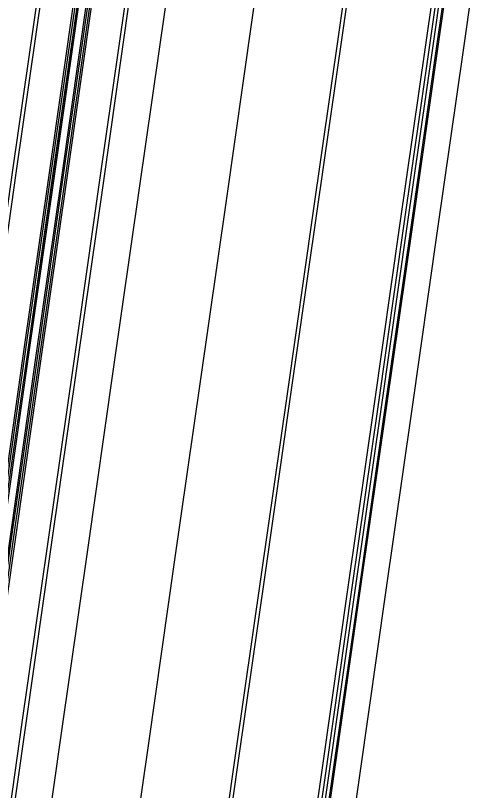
# Model space of a CAD drawing. Extents: x 1797478 to 1808916, y 246529 to 250952.
# Drawn here: x 1797879.1 to 1797943.4, y 249035.4 to 249141.5 of the extents above; entities that cross this region are included whole.
import ezdxf

# ---------------------------------------------------------------- set-up
doc = ezdxf.new("R2010")
doc.units = 0
for name, color, linetype in [('1', 7, 'Continuous'), ('DRAINAGE', 7, 'Continuous'), ('EDPV-LINE', 7, 'Continuous'), ('SHDR-UPAV', 7, 'Continuous')]:
    doc.layers.add(name, color=color, linetype=linetype)

msp = doc.modelspace()

# ---------------------------------------------------------------- linework, layer by layer
for points in [[(1797832.77, 248798.57), (1797836.31, 248823.32), (1797839.84, 248848.07), (1797843.38, 248872.82), (1797844.69, 248881.99), (1797844.69, 248881.99), (1797846.92, 248897.57), (1797850.45, 248922.31), (1797853.99, 248947.06), (1797857.53, 248971.81), (1797861.06, 248996.56), (1797864.6, 249021.31), (1797868.13, 249046.06), (1797871.67, 249070.81), (1797875.21, 249095.55), (1797878.74, 249120.3), (1797882.28, 249145.05), (1797885.81, 249169.8), (1797889.35, 249194.55), (1797892.89, 249219.3), (1797896.42, 249244.05), (1797899.96, 249268.8)], [(1797833.29, 248798.5), (1797836.82, 248823.25), (1797840.36, 248847.99), (1797843.9, 248872.74), (1797845.21, 248881.92), (1797845.21, 248881.92), (1797847.43, 248897.49), (1797850.97, 248922.24), (1797854.5, 248946.99), (1797858.04, 248971.74), (1797861.58, 248996.49), (1797865.11, 249021.24), (1797868.65, 249045.98), (1797872.19, 249070.73), (1797875.72, 249095.48), (1797879.26, 249120.23), (1797882.79, 249144.98), (1797886.33, 249169.73), (1797889.87, 249194.48), (1797893.4, 249219.22), (1797896.94, 249243.97), (1797900.47, 249268.72)], [(1797841.51, 248822.58), (1797845.04, 248847.33), (1797848.58, 248872.07), (1797849.89, 248881.25), (1797849.89, 248881.25), (1797852.11, 248896.82), (1797855.65, 248921.57), (1797859.19, 248946.32), (1797862.72, 248971.07), (1797866.26, 248995.82), (1797869.79, 249020.57), (1797873.33, 249045.31), (1797876.87, 249070.06), (1797880.4, 249094.81), (1797883.94, 249119.56), (1797887.48, 249144.31), (1797891.01, 249169.06), (1797894.55, 249193.81), (1797898.08, 249218.56), (1797901.62, 249243.3), (1797905.16, 249268.05)], [(1797841.79, 248822.54), (1797845.33, 248847.28), (1797848.87, 248872.03), (1797850.18, 248881.21), (1797850.18, 248881.21), (1797852.4, 248896.78), (1797855.94, 248921.53), (1797859.48, 248946.28), (1797863.01, 248971.03), (1797866.55, 248995.78), (1797870.08, 249020.53), (1797873.62, 249045.27), (1797877.16, 249070.02), (1797880.69, 249094.77), (1797884.23, 249119.52), (1797887.76, 249144.27), (1797891.3, 249169.02), (1797894.84, 249193.77), (1797898.37, 249218.51), (1797901.91, 249243.26), (1797905.45, 249268.01)], [(1797841.8, 248822.53), (1797845.34, 248847.28), (1797848.87, 248872.03), (1797850.19, 248881.2), (1797850.19, 248881.21), (1797852.41, 248896.78), (1797855.95, 248921.53), (1797859.48, 248946.28), (1797863.02, 248971.03), (1797866.56, 248995.78), (1797870.09, 249020.52), (1797873.63, 249045.27), (1797877.16, 249070.02), (1797880.7, 249094.77), (1797884.24, 249119.52), (1797887.77, 249144.27), (1797891.31, 249169.02), (1797894.84, 249193.76), (1797898.38, 249218.51), (1797901.92, 249243.26), (1797905.45, 249268.01)], [(1797842, 248822.51), (1797845.54, 248847.26), (1797849.07, 248872), (1797850.38, 248881.18), (1797850.38, 248881.18), (1797852.61, 248896.75), (1797856.15, 248921.5), (1797859.68, 248946.25), (1797863.22, 248971), (1797866.75, 248995.75), (1797870.29, 249020.5), (1797873.83, 249045.24), (1797877.36, 249069.99), (1797880.9, 249094.74), (1797884.43, 249119.49), (1797887.97, 249144.24), (1797891.51, 249168.99), (1797895.04, 249193.74), (1797898.58, 249218.48), (1797902.12, 249243.23), (1797905.65, 249267.98)], [(1797842.99, 248822.36), (1797846.53, 248847.11), (1797850.06, 248871.86), (1797851.37, 248881.04), (1797851.37, 248881.04), (1797853.6, 248896.61), (1797857.14, 248921.36), (1797860.67, 248946.11), (1797864.21, 248970.86), (1797867.74, 248995.61), (1797871.28, 249020.35), (1797874.82, 249045.1), (1797878.35, 249069.85), (1797881.89, 249094.6), (1797885.42, 249119.35), (1797888.96, 249144.1), (1797892.5, 249168.85), (1797896.03, 249193.59), (1797899.57, 249218.34), (1797903.11, 249243.09), (1797906.64, 249267.84)], [(1797843.19, 248822.34), (1797846.72, 248847.09), (1797850.26, 248871.83), (1797851.57, 248881.01), (1797851.57, 248881.01), (1797853.8, 248896.58), (1797857.33, 248921.33), (1797860.87, 248946.08), (1797864.41, 248970.83), (1797867.94, 248995.58), (1797871.48, 249020.33), (1797875.01, 249045.07), (1797878.55, 249069.82), (1797882.09, 249094.57), (1797885.62, 249119.32), (1797889.16, 249144.07), (1797892.69, 249168.82), (1797896.23, 249193.57), (1797899.77, 249218.31), (1797903.3, 249243.06), (1797906.84, 249267.81)], [(1797845.13, 248822.06), (1797847.85, 248846.92), (1797850.56, 248871.79), (1797851.58, 248881.01), (1797851.58, 248881.01), (1797853.81, 248896.58), (1797857.34, 248921.33), (1797860.88, 248946.08), (1797864.41, 248970.83), (1797867.95, 248995.58), (1797871.49, 249020.32), (1797875.02, 249045.07), (1797878.56, 249069.82), (1797882.09, 249094.57), (1797885.63, 249119.32), (1797889.17, 249144.07), (1797892.7, 249168.82), (1797896.24, 249193.57), (1797899.78, 249218.31), (1797903.31, 249243.06), (1797906.85, 249267.81)], [(1797843.49, 248822.29), (1797847.02, 248847.04), (1797850.56, 248871.79), (1797851.87, 248880.96), (1797851.87, 248880.97), (1797854.09, 248896.54), (1797857.63, 248921.29), (1797861.17, 248946.04), (1797864.7, 248970.79), (1797868.24, 248995.53), (1797871.77, 249020.28), (1797875.31, 249045.03), (1797878.85, 249069.78), (1797882.38, 249094.53), (1797885.92, 249119.28), (1797889.46, 249144.03), (1797892.99, 249168.78), (1797896.53, 249193.52), (1797900.06, 249218.27), (1797903.6, 249243.02), (1797907.14, 249267.77)], [(1797850.1, 248821.35), (1797852.82, 248846.21), (1797855.53, 248871.08), (1797856.55, 248880.3), (1797856.55, 248880.3), (1797858.78, 248895.87), (1797862.31, 248920.62), (1797865.85, 248945.37), (1797869.38, 248970.12), (1797872.92, 248994.87), (1797876.46, 249019.61), (1797879.99, 249044.36), (1797883.53, 249069.11), (1797887.06, 249093.86), (1797890.6, 249118.61), (1797894.14, 249143.36), (1797897.67, 249168.11), (1797901.21, 249192.85), (1797904.75, 249217.6), (1797908.28, 249242.35), (1797911.82, 249267.1)], [(1797850.62, 248821.27), (1797853.33, 248846.14), (1797856.05, 248871.01), (1797857.07, 248880.22), (1797857.07, 248880.23), (1797859.29, 248895.8), (1797862.83, 248920.55), (1797866.36, 248945.29), (1797869.9, 248970.04), (1797873.44, 248994.79), (1797876.97, 249019.54), (1797880.51, 249044.29), (1797884.04, 249069.04), (1797887.58, 249093.79), (1797891.12, 249118.54), (1797894.65, 249143.28), (1797898.19, 249168.03), (1797901.73, 249192.78), (1797905.26, 249217.53), (1797908.8, 249242.28), (1797912.33, 249267.03)], [(1797855.57, 248820.57), (1797858.28, 248845.43), (1797860.99, 248870.3), (1797862.02, 248879.51), (1797862.02, 248879.52), (1797864.24, 248895.09), (1797867.78, 248919.84), (1797871.31, 248944.59), (1797874.85, 248969.34), (1797878.39, 248994.08), (1797881.92, 249018.83), (1797885.46, 249043.58), (1797888.99, 249068.33), (1797892.53, 249093.08), (1797896.07, 249117.83), (1797899.6, 249142.58), (1797903.14, 249167.33), (1797906.67, 249192.07), (1797910.21, 249216.82), (1797913.75, 249241.57), (1797917.28, 249266.32)], [(1797855.57, 248820.57), (1797858.28, 248845.43), (1797860.99, 248870.3), (1797862.02, 248879.51), (1797862.02, 248879.52), (1797864.24, 248895.09), (1797867.78, 248919.84), (1797871.31, 248944.59), (1797874.85, 248969.34), (1797878.39, 248994.08), (1797881.92, 249018.83), (1797885.46, 249043.58), (1797888.99, 249068.33), (1797892.53, 249093.08), (1797896.07, 249117.83), (1797899.6, 249142.58), (1797903.14, 249167.33), (1797906.67, 249192.07), (1797910.21, 249216.82), (1797913.75, 249241.57), (1797917.28, 249266.32)], [(1797855.57, 248820.57), (1797858.28, 248845.43), (1797860.99, 248870.3), (1797862.02, 248879.51), (1797862.02, 248879.52), (1797864.24, 248895.09), (1797867.78, 248919.84), (1797871.31, 248944.59), (1797874.85, 248969.34), (1797878.39, 248994.08), (1797881.92, 249018.83), (1797885.46, 249043.58), (1797888.99, 249068.33), (1797892.53, 249093.08), (1797896.07, 249117.83), (1797899.6, 249142.58), (1797903.14, 249167.33), (1797906.67, 249192.07), (1797910.21, 249216.82), (1797913.75, 249241.57), (1797917.28, 249266.32)], [(1797855.57, 248820.57), (1797858.28, 248845.43), (1797860.99, 248870.3), (1797862.02, 248879.51), (1797862.02, 248879.52), (1797864.24, 248895.09), (1797867.78, 248919.84), (1797871.31, 248944.59), (1797874.85, 248969.34), (1797878.39, 248994.08), (1797881.92, 249018.83), (1797885.46, 249043.58), (1797888.99, 249068.33), (1797892.53, 249093.08), (1797896.07, 249117.83), (1797899.6, 249142.58), (1797903.14, 249167.33), (1797906.67, 249192.07), (1797910.21, 249216.82), (1797913.75, 249241.57), (1797917.28, 249266.32)], [(1797855.57, 248820.57), (1797858.28, 248845.43), (1797860.99, 248870.3), (1797862.02, 248879.51), (1797862.02, 248879.52), (1797864.24, 248895.09), (1797867.78, 248919.84), (1797871.31, 248944.59), (1797874.85, 248969.34), (1797878.39, 248994.08), (1797881.92, 249018.83), (1797885.46, 249043.58), (1797888.99, 249068.33), (1797892.53, 249093.08), (1797896.07, 249117.83), (1797899.6, 249142.58), (1797903.14, 249167.33), (1797906.67, 249192.07), (1797910.21, 249216.82), (1797913.75, 249241.57), (1797917.28, 249266.32)], [(1797867.46, 248818.87), (1797870.17, 248843.74), (1797872.88, 248868.6), (1797873.65, 248877.85), (1797873.65, 248877.86), (1797876.12, 248893.39), (1797879.66, 248918.14), (1797883.19, 248942.89), (1797886.73, 248967.64), (1797890.26, 248992.39), (1797893.8, 249017.14), (1797897.34, 249041.88), (1797900.87, 249066.63), (1797904.41, 249091.38), (1797907.95, 249116.13), (1797911.48, 249140.88), (1797915.02, 249165.63), (1797918.55, 249190.38), (1797922.09, 249215.13), (1797925.63, 249239.87), (1797929.16, 249264.62)], [(1797867.46, 248818.87), (1797870.17, 248843.74), (1797872.88, 248868.6), (1797873.65, 248877.85), (1797873.65, 248877.86), (1797876.12, 248893.39), (1797879.66, 248918.14), (1797883.19, 248942.89), (1797886.73, 248967.64), (1797890.26, 248992.39), (1797893.8, 249017.14), (1797897.34, 249041.88), (1797900.87, 249066.63), (1797904.41, 249091.38), (1797907.95, 249116.13), (1797911.48, 249140.88), (1797915.02, 249165.63), (1797918.55, 249190.38), (1797922.09, 249215.13), (1797925.63, 249239.87), (1797929.16, 249264.62)], [(1797867.46, 248818.87), (1797870.17, 248843.74), (1797872.88, 248868.6), (1797873.65, 248877.85), (1797873.65, 248877.86), (1797876.12, 248893.39), (1797879.66, 248918.14), (1797883.19, 248942.89), (1797886.73, 248967.64), (1797890.26, 248992.39), (1797893.8, 249017.14), (1797897.34, 249041.88), (1797900.87, 249066.63), (1797904.41, 249091.38), (1797907.95, 249116.13), (1797911.48, 249140.88), (1797915.02, 249165.63), (1797918.55, 249190.38), (1797922.09, 249215.13), (1797925.63, 249239.87), (1797929.16, 249264.62)], [(1797867.46, 248818.87), (1797870.17, 248843.74), (1797872.88, 248868.6), (1797873.65, 248877.85), (1797873.65, 248877.86), (1797876.12, 248893.39), (1797879.66, 248918.14), (1797883.19, 248942.89), (1797886.73, 248967.64), (1797890.26, 248992.39), (1797893.8, 249017.14), (1797897.34, 249041.88), (1797900.87, 249066.63), (1797904.41, 249091.38), (1797907.95, 249116.13), (1797911.48, 249140.88), (1797915.02, 249165.63), (1797918.55, 249190.38), (1797922.09, 249215.13), (1797925.63, 249239.87), (1797929.16, 249264.62)], [(1797880.27, 248817.04), (1797882.61, 248841.96), (1797884.94, 248866.88), (1797885.8, 248876.12), (1797885.8, 248876.12), (1797888, 248891.7), (1797891.54, 248916.44), (1797895.07, 248941.19), (1797898.61, 248965.94), (1797902.14, 248990.69), (1797905.68, 249015.44), (1797909.22, 249040.19), (1797912.75, 249064.94), (1797916.29, 249089.68), (1797919.83, 249114.43), (1797923.36, 249139.18), (1797926.9, 249163.93), (1797930.43, 249188.68), (1797933.97, 249213.43), (1797937.51, 249238.18), (1797941.04, 249262.93)], [(1797880.27, 248817.04), (1797882.61, 248841.96), (1797884.94, 248866.88), (1797885.8, 248876.12), (1797885.8, 248876.12), (1797888, 248891.7), (1797891.54, 248916.44), (1797895.07, 248941.19), (1797898.61, 248965.94), (1797902.14, 248990.69), (1797905.68, 249015.44), (1797909.22, 249040.19), (1797912.75, 249064.94), (1797916.29, 249089.68), (1797919.83, 249114.43), (1797923.36, 249139.18), (1797926.9, 249163.93), (1797930.43, 249188.68), (1797933.97, 249213.43), (1797937.51, 249238.18), (1797941.04, 249262.93)], [(1797880.27, 248817.04), (1797882.61, 248841.96), (1797884.94, 248866.88), (1797885.8, 248876.12), (1797885.8, 248876.12), (1797888, 248891.7), (1797891.54, 248916.44), (1797895.07, 248941.19), (1797898.61, 248965.94), (1797902.14, 248990.69), (1797905.68, 249015.44), (1797909.22, 249040.19), (1797912.75, 249064.94), (1797916.29, 249089.68), (1797919.83, 249114.43), (1797923.36, 249139.18), (1797926.9, 249163.93), (1797930.43, 249188.68), (1797933.97, 249213.43), (1797937.51, 249238.18), (1797941.04, 249262.93)], [(1797880.27, 248817.04), (1797882.61, 248841.96), (1797884.94, 248866.88), (1797885.8, 248876.12), (1797885.8, 248876.12), (1797888, 248891.7), (1797891.54, 248916.44), (1797895.07, 248941.19), (1797898.61, 248965.94), (1797902.14, 248990.69), (1797905.68, 249015.44), (1797909.22, 249040.19), (1797912.75, 249064.94), (1797916.29, 249089.68), (1797919.83, 249114.43), (1797923.36, 249139.18), (1797926.9, 249163.93), (1797930.43, 249188.68), (1797933.97, 249213.43), (1797937.51, 249238.18), (1797941.04, 249262.93)], [(1797880.78, 248816.97), (1797883.11, 248841.89), (1797885.44, 248866.81), (1797886.31, 248876.04), (1797886.31, 248876.05), (1797888.51, 248891.62), (1797892.04, 248916.37), (1797895.58, 248941.12), (1797899.11, 248965.87), (1797902.65, 248990.62), (1797906.19, 249015.37), (1797909.72, 249040.12), (1797913.26, 249064.86), (1797916.79, 249089.61), (1797920.33, 249114.36), (1797923.87, 249139.11), (1797927.4, 249163.86), (1797930.94, 249188.61), (1797934.48, 249213.36), (1797938.01, 249238.1), (1797941.55, 249262.85)], [(1797892.69, 248815.26), (1797895.02, 248840.18), (1797897.35, 248865.11), (1797898.21, 248874.34), (1797898.21, 248874.35), (1797900.41, 248889.92), (1797903.95, 248914.67), (1797907.48, 248939.42), (1797911.02, 248964.17), (1797914.56, 248988.92), (1797918.09, 249013.67), (1797921.63, 249038.41), (1797925.16, 249063.16), (1797928.7, 249087.91), (1797932.24, 249112.66), (1797935.77, 249137.41), (1797939.31, 249162.16), (1797942.85, 249186.91), (1797946.38, 249211.65), (1797949.92, 249236.4), (1797953.45, 249261.15)], [(1797893.14, 248815.2), (1797895.48, 248840.12), (1797897.81, 248865.04), (1797898.67, 248874.28), (1797898.67, 248874.28), (1797900.87, 248889.86), (1797904.41, 248914.61), (1797907.94, 248939.35), (1797911.48, 248964.1), (1797915.01, 248988.85), (1797918.55, 249013.6), (1797922.09, 249038.35), (1797925.62, 249063.1), (1797929.16, 249087.85), (1797932.69, 249112.59), (1797936.23, 249137.34), (1797939.77, 249162.09), (1797943.3, 249186.84), (1797946.84, 249211.59), (1797950.38, 249236.34), (1797953.91, 249261.09)], [(1797893.66, 248815.13), (1797895.99, 248840.05), (1797898.32, 248864.97), (1797899.19, 248874.2), (1797899.19, 248874.21), (1797901.38, 248889.78), (1797904.92, 248914.53), (1797908.46, 248939.28), (1797911.99, 248964.03), (1797915.53, 248988.78), (1797919.07, 249013.53), (1797922.6, 249038.28), (1797926.14, 249063.02), (1797929.67, 249087.77), (1797933.21, 249112.52), (1797936.75, 249137.27), (1797940.28, 249162.02), (1797943.82, 249186.77), (1797947.35, 249211.52), (1797950.89, 249236.26), (1797954.43, 249261.01)]]:
    msp.add_lwpolyline(points)
at = {"layer": '1'}
msp.add_lwpolyline([(1797867.46, 248818.87), (1797870.17, 248843.74), (1797872.88, 248868.6), (1797873.65, 248877.85), (1797873.65, 248877.86), (1797876.12, 248893.39), (1797879.66, 248918.14), (1797883.19, 248942.89), (1797886.73, 248967.64), (1797890.26, 248992.39), (1797893.8, 249017.14), (1797897.34, 249041.88), (1797900.87, 249066.63), (1797904.41, 249091.38), (1797907.95, 249116.13), (1797911.48, 249140.88), (1797915.02, 249165.63), (1797918.55, 249190.38), (1797922.09, 249215.13), (1797925.63, 249239.87), (1797929.16, 249264.62)], dxfattribs=at)
at = {"layer": 'DRAINAGE'}
for points in [[(1797841.51, 248822.58), (1797845.04, 248847.33), (1797848.58, 248872.07), (1797849.89, 248881.25), (1797849.89, 248881.25), (1797852.11, 248896.82), (1797855.65, 248921.57), (1797859.19, 248946.32), (1797862.72, 248971.07), (1797866.26, 248995.82), (1797869.79, 249020.57), (1797873.33, 249045.31), (1797876.87, 249070.06), (1797880.4, 249094.81), (1797883.94, 249119.56), (1797887.48, 249144.31), (1797891.01, 249169.06), (1797894.55, 249193.81), (1797898.08, 249218.56), (1797901.62, 249243.3), (1797905.16, 249268.05)], [(1797843.49, 248822.29), (1797847.02, 248847.04), (1797850.56, 248871.79), (1797851.87, 248880.96), (1797851.87, 248880.97), (1797854.09, 248896.54), (1797857.63, 248921.29), (1797861.17, 248946.04), (1797864.7, 248970.79), (1797868.24, 248995.53), (1797871.77, 249020.28), (1797875.31, 249045.03), (1797878.85, 249069.78), (1797882.38, 249094.53), (1797885.92, 249119.28), (1797889.46, 249144.03), (1797892.99, 249168.78), (1797896.53, 249193.52), (1797900.06, 249218.27), (1797903.6, 249243.02), (1797907.14, 249267.77)]]:
    msp.add_lwpolyline(points, dxfattribs=at)
at = {"layer": 'EDPV-LINE'}
for points in [[(1797841.51, 248822.58), (1797845.04, 248847.33), (1797848.58, 248872.07), (1797849.89, 248881.25), (1797849.89, 248881.25), (1797852.11, 248896.82), (1797855.65, 248921.57), (1797859.19, 248946.32), (1797862.72, 248971.07), (1797866.26, 248995.82), (1797869.79, 249020.57), (1797873.33, 249045.31), (1797876.87, 249070.06), (1797880.4, 249094.81), (1797883.94, 249119.56), (1797887.48, 249144.31), (1797891.01, 249169.06), (1797894.55, 249193.81), (1797898.08, 249218.56), (1797901.62, 249243.3), (1797905.16, 249268.05)], [(1797843.49, 248822.29), (1797847.02, 248847.04), (1797850.56, 248871.79), (1797851.87, 248880.96), (1797851.87, 248880.97), (1797854.09, 248896.54), (1797857.63, 248921.29), (1797861.17, 248946.04), (1797864.7, 248970.79), (1797868.24, 248995.53), (1797871.77, 249020.28), (1797875.31, 249045.03), (1797878.85, 249069.78), (1797882.38, 249094.53), (1797885.92, 249119.28), (1797889.46, 249144.03), (1797892.99, 249168.78), (1797896.53, 249193.52), (1797900.06, 249218.27), (1797903.6, 249243.02), (1797907.14, 249267.77)], [(1797855.57, 248820.57), (1797858.28, 248845.43), (1797860.99, 248870.3), (1797862.02, 248879.51), (1797862.02, 248879.52), (1797864.24, 248895.09), (1797867.78, 248919.84), (1797871.31, 248944.59), (1797874.85, 248969.34), (1797878.39, 248994.08), (1797881.92, 249018.83), (1797885.46, 249043.58), (1797888.99, 249068.33), (1797892.53, 249093.08), (1797896.07, 249117.83), (1797899.6, 249142.58), (1797903.14, 249167.33), (1797906.67, 249192.07), (1797910.21, 249216.82), (1797913.75, 249241.57), (1797917.28, 249266.32)], [(1797880.27, 248817.04), (1797882.61, 248841.96), (1797884.94, 248866.88), (1797885.8, 248876.12), (1797885.8, 248876.12), (1797888, 248891.7), (1797891.54, 248916.44), (1797895.07, 248941.19), (1797898.61, 248965.94), (1797902.14, 248990.69), (1797905.68, 249015.44), (1797909.22, 249040.19), (1797912.75, 249064.94), (1797916.29, 249089.68), (1797919.83, 249114.43), (1797923.36, 249139.18), (1797926.9, 249163.93), (1797930.43, 249188.68), (1797933.97, 249213.43), (1797937.51, 249238.18), (1797941.04, 249262.93)], [(1797880.27, 248817.04), (1797882.61, 248841.96), (1797884.94, 248866.88), (1797885.8, 248876.12), (1797885.8, 248876.12), (1797888, 248891.7), (1797891.54, 248916.44), (1797895.07, 248941.19), (1797898.61, 248965.94), (1797902.14, 248990.69), (1797905.68, 249015.44), (1797909.22, 249040.19), (1797912.75, 249064.94), (1797916.29, 249089.68), (1797919.83, 249114.43), (1797923.36, 249139.18), (1797926.9, 249163.93), (1797930.43, 249188.68), (1797933.97, 249213.43), (1797937.51, 249238.18), (1797941.04, 249262.93)]]:
    msp.add_lwpolyline(points, dxfattribs=at)
at = {"layer": 'SHDR-UPAV'}
for points in [[(1797841.26, 248822.61), (1797844.79, 248847.36), (1797848.33, 248872.11), (1797849.64, 248881.28), (1797849.64, 248881.29), (1797851.87, 248896.86), (1797855.4, 248921.61), (1797858.94, 248946.36), (1797862.48, 248971.1), (1797866.01, 248995.85), (1797869.55, 249020.6), (1797873.08, 249045.35), (1797876.62, 249070.1), (1797880.16, 249094.85), (1797883.69, 249119.6), (1797887.23, 249144.34), (1797890.76, 249169.09), (1797894.3, 249193.84), (1797897.84, 249218.59), (1797901.37, 249243.34), (1797904.91, 249268.09)], [(1797841.26, 248822.61), (1797844.79, 248847.36), (1797848.33, 248872.11), (1797849.64, 248881.28), (1797849.64, 248881.29), (1797851.87, 248896.86), (1797855.4, 248921.61), (1797858.94, 248946.36), (1797862.48, 248971.1), (1797866.01, 248995.85), (1797869.55, 249020.6), (1797873.08, 249045.35), (1797876.62, 249070.1), (1797880.16, 249094.85), (1797883.69, 249119.6), (1797887.23, 249144.34), (1797890.76, 249169.09), (1797894.3, 249193.84), (1797897.84, 249218.59), (1797901.37, 249243.34), (1797904.91, 249268.09)], [(1797845.67, 248821.98), (1797848.38, 248846.85), (1797851.1, 248871.71), (1797852.12, 248880.93), (1797852.12, 248880.93), (1797854.34, 248896.5), (1797857.88, 248921.25), (1797861.41, 248946), (1797864.95, 248970.75), (1797868.49, 248995.5), (1797872.02, 249020.25), (1797875.56, 249045), (1797879.09, 249069.75), (1797882.63, 249094.49), (1797886.17, 249119.24), (1797889.7, 249143.99), (1797893.24, 249168.74), (1797896.78, 249193.49), (1797900.31, 249218.24), (1797903.85, 249242.99), (1797907.38, 249267.73)], [(1797845.67, 248821.98), (1797848.38, 248846.85), (1797851.1, 248871.71), (1797852.12, 248880.93), (1797852.12, 248880.93), (1797854.34, 248896.5), (1797857.88, 248921.25), (1797861.41, 248946), (1797864.95, 248970.75), (1797868.49, 248995.5), (1797872.02, 249020.25), (1797875.56, 249045), (1797879.09, 249069.75), (1797882.63, 249094.49), (1797886.17, 249119.24), (1797889.7, 249143.99), (1797893.24, 249168.74), (1797896.78, 249193.49), (1797900.31, 249218.24), (1797903.85, 249242.99), (1797907.38, 249267.73)], [(1797892.15, 248815.34), (1797894.49, 248840.26), (1797896.82, 248865.18), (1797897.68, 248874.42), (1797897.68, 248874.42), (1797899.88, 248890), (1797903.42, 248914.75), (1797906.95, 248939.5), (1797910.49, 248964.24), (1797914.02, 248988.99), (1797917.56, 249013.74), (1797921.1, 249038.49), (1797924.63, 249063.24), (1797928.17, 249087.99), (1797931.7, 249112.74), (1797935.24, 249137.48), (1797938.78, 249162.23), (1797942.31, 249186.98), (1797945.85, 249211.73), (1797949.39, 249236.48), (1797952.92, 249261.23)], [(1797892.15, 248815.34), (1797894.49, 248840.26), (1797896.82, 248865.18), (1797897.68, 248874.42), (1797897.68, 248874.42), (1797899.88, 248890), (1797903.42, 248914.75), (1797906.95, 248939.5), (1797910.49, 248964.24), (1797914.02, 248988.99), (1797917.56, 249013.74), (1797921.1, 249038.49), (1797924.63, 249063.24), (1797928.17, 249087.99), (1797931.7, 249112.74), (1797935.24, 249137.48), (1797938.78, 249162.23), (1797942.31, 249186.98), (1797945.85, 249211.73), (1797949.39, 249236.48), (1797952.92, 249261.23)], [(1797893.84, 248815.1), (1797896.17, 248840.02), (1797898.5, 248864.94), (1797899.36, 248874.18), (1797899.36, 248874.18), (1797901.56, 248889.76), (1797905.1, 248914.51), (1797908.63, 248939.26), (1797912.17, 248964), (1797915.71, 248988.75), (1797919.24, 249013.5), (1797922.78, 249038.25), (1797926.31, 249063), (1797929.85, 249087.75), (1797933.39, 249112.5), (1797936.92, 249137.24), (1797940.46, 249161.99), (1797944, 249186.74), (1797947.53, 249211.49), (1797951.07, 249236.24), (1797954.6, 249260.99)], [(1797899.63, 248839.53), (1797901.96, 248864.45), (1797902.83, 248873.68), (1797902.83, 248873.69), (1797905.03, 248889.26), (1797908.56, 248914.01), (1797912.1, 248938.76), (1797915.64, 248963.51), (1797919.17, 248988.26), (1797922.71, 249013.01), (1797926.24, 249037.75), (1797929.78, 249062.5), (1797933.32, 249087.25), (1797936.85, 249112), (1797940.39, 249136.75), (1797943.92, 249161.5), (1797947.46, 249186.25), (1797951, 249211)]]:
    msp.add_lwpolyline(points, dxfattribs=at)

doc.saveas('drawing.dxf')
